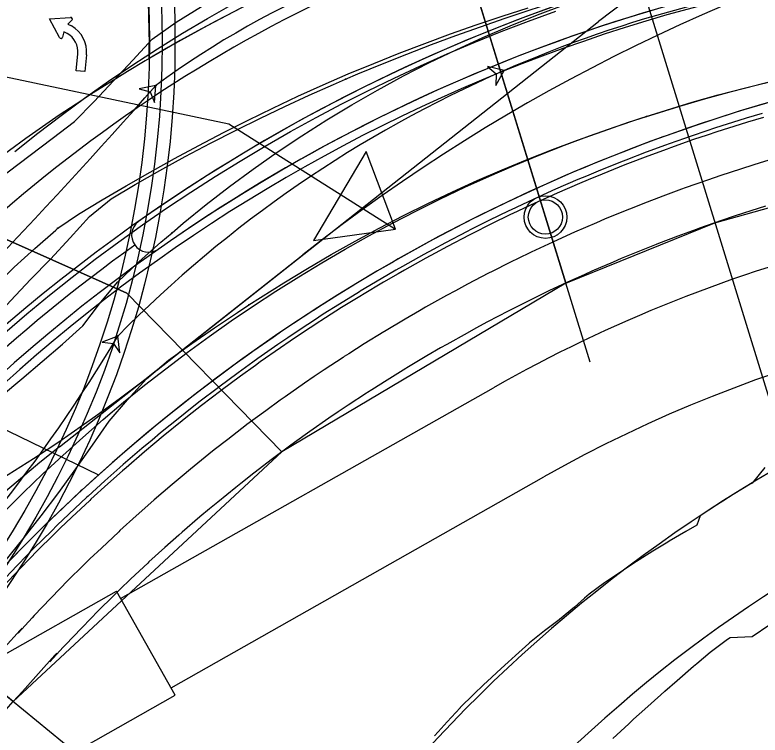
# Model space of a CAD drawing. Extents: x -70 to 701944, y -4 to 666871.
# Drawn here: x 668284.9 to 668372.1, y 656445.8 to 656530.1 of the extents above; entities that cross this region are included whole.
import ezdxf

# ---------------------------------------------------------------- set-up
doc = ezdxf.new("R2010")
doc.units = 0
for name, color, linetype in [('R_Detour', 7, 'Continuous'), ('R_Draft', 7, 'Continuous'), ('R_Erosion', 7, 'Continuous'), ('R_Horz Alg', 7, 'Continuous'), ('R_Horz Alg Annot', 7, 'Continuous'), ('R_No Plot', 7, 'Continuous'), ('R_Proposed Const Limits', 7, 'Continuous'), ('R_Proposed Road', 7, 'Continuous'), ('R_Striping', 7, 'Continuous'), ('R_Water', 7, 'Continuous'), ('R_Water Annot', 7, 'Continuous'), ('T_Vehicle Path Lt Major', 7, 'Continuous'), ('T_Vehicle Path Rt', 7, 'Continuous')]:
    doc.layers.add(name, color=color, linetype=linetype)

msp = doc.modelspace()

# ---------------------------------------------------------------- linework, layer by layer
at = {"layer": 'R_Detour'}
for p, q in [((668352.225, 656489.455), (668332.995, 656551.941)), ((668300.674, 656436.632), (668247.893, 656479.902))]:
    msp.add_line(p, q, dxfattribs=at)
msp.add_lwpolyline([(668273.71, 656524.996), (668309.946, 656517.353), (668329.446, 656504.996), (668326.033, 656514.101), (668319.859, 656503.695), (668329.446, 656504.996)], dxfattribs=at)
at = {"layer": 'R_Draft'}
for p, q in [((668301.493, 656488.484), (668353.205, 656529.312)), ((668290.158, 656479.535), (668318.626, 656502.011)), ((668257.221, 656494.469), (668294.724, 656476.241))]:
    msp.add_line(p, q, dxfattribs=at)
for centre, radius, start, end in [((668190.665, 656526.816), 110, 359.04923, 53.41156), ((668415.171, 656450.825), 100, 91.6288, 128.29142), ((668451.853, 656333.265), 215, 79.45006, 128.29142), ((668429.148, 656326.805), 201, 87.60787, 137.69213), ((668183.757, 656637.609), 190, 274.27676, 308.29231), ((668407.894, 656330.41), 190, 128.29142, 184.27052)]:
    msp.add_arc(centre, radius, start, end, dxfattribs=at)
at = {"layer": 'R_Erosion'}
msp.add_arc((668460.172, 656328.116), 172, 90.52937, 139.27052, dxfattribs=at)
at = {"layer": 'R_Horz Alg'}
msp.add_arc((668429.148, 656326.805), 201, 87.60787, 137.69213, dxfattribs=at)
msp.add_arc((668429.148, 656326.805), 201, 87.60787, 137.69213, dxfattribs=at)
at = {"layer": 'R_Horz Alg Annot'}
msp.add_lwpolyline([(668350.192, 656559.811), (668406.513, 656376.805)], dxfattribs=at)
at = {"layer": 'R_No Plot'}
for p, q in [((668297.297, 656461.78), (668340.913, 656486.456)), ((668303.206, 656451.336), (668346.822, 656476.011)), ((668119.035, 656362.079), (668296.805, 656462.651)), ((668303.698, 656450.466), (668296.805, 656462.651)), ((668125.928, 656349.894), (668303.698, 656450.466))]:
    msp.add_line(p, q, dxfattribs=at)
for points in [[(668332.27, 656554.296), (668349.381, 656498.695), (668366.827, 656505.76), (668389.826, 656512.176), (668406.522, 656514.948), (668423.448, 656516.219), (668430.538, 656566.153), (668416.872, 656567.495), (668395.628, 656567.772), (668381.206, 656566.507), (668362.647, 656563.174)], [(668236.694, 656524.882), (668332.27, 656554.296), (668349.381, 656498.695), (668316.162, 656478.932), (668298.016, 656497.533)], [(668190.665, 656526.812), (668236.694, 656524.882), (668236.694, 656524.882), (668298.016, 656497.533), (668316.162, 656478.932), (668284.727, 656449.705)]]:
    msp.add_lwpolyline(points, close=True, dxfattribs=at)
for centre, radius in [((668190.665, 656526.816), 113), ((668190.665, 656526.816), 111.5), ((668190.665, 656526.816), 110), ((668347.002, 656506.427), 2.5)]:
    msp.add_circle(centre, radius, dxfattribs=at)
for radius in [172, 160]:
    msp.add_arc((668425.606, 656336.752), radius, 88.30186, 119.49853, dxfattribs=at)
at = {"layer": 'R_Proposed Const Limits'}
for points in [[(668372.655, 656477.122), (668371.172, 656475.294), (668370.953, 656475.161), (668368.982, 656473.948), (668367.76, 656473.176), (668367.032, 656472.713), (668365.104, 656471.454), (668364.702, 656470.348), (668363.445, 656469.635), (668361.495, 656468.492), (668361.305, 656468.381), (668359.557, 656467.334), (668357.973, 656466.32), (668357.658, 656466.114), (668355.777, 656464.871), (668354.714, 656464.158), (668353.919, 656463.601), (668352.104, 656462.267), (668351.574, 656461.822), (668350.392, 656460.773), (668348.666, 656459.325), (668348.592, 656459.271), (668346.877, 656457.996), (668345.538, 656456.891), (668345.156, 656456.571), (668345.063, 656456.492), (668343.483, 656455.087), (668342.637, 656454.317), (668341.837, 656453.58), (668340.203, 656452.072), (668339.801, 656451.693), (668338.595, 656450.541), (668337.038, 656449.014), (668337.014, 656448.989), (668335.504, 656447.359), (668334.445, 656446.158), (668334.038, 656445.689)], [(668354.904, 656445.384), (668356.741, 656447.125), (668357.298, 656447.637), (668358.616, 656448.829), (668360.516, 656450.505), (668360.986, 656450.912), (668362.423, 656452.177), (668364.34, 656453.845), (668364.711, 656454.163), (668366.286, 656455.48), (668368.313, 656457.012), (668368.597, 656457.223), (668371.173, 656457.338), (668373.259, 656458.749)]]:
    msp.add_lwpolyline(points, dxfattribs=at)
at = {"layer": 'R_Proposed Road'}
for points in [[(668374.855, 656520.334), (668372.087, 656519.536), (668370.207, 656518.969), (668369.331, 656518.698), (668366.588, 656517.821), (668365.445, 656517.443), (668363.857, 656516.905), (668361.14, 656515.95), (668360.723, 656515.8), (668358.436, 656514.956), (668356.043, 656514.04), (668355.747, 656513.924), (668353.073, 656512.853), (668351.409, 656512.163), (668350.415, 656511.744), (668347.773, 656510.596), (668346.823, 656510.172), (668345.148, 656509.411), (668342.54, 656508.189), (668342.287, 656508.068), (668339.95, 656506.929), (668337.805, 656505.851), (668337.378, 656505.633), (668334.825, 656504.299), (668333.38, 656503.524), (668332.291, 656502.929), (668329.777, 656501.523), (668329.014, 656501.087), (668327.284, 656500.082), (668324.811, 656498.604), (668324.71, 656498.543), (668322.36, 656497.091), (668320.471, 656495.892), (668319.931, 656495.544), (668319.799, 656495.458), (668317.524, 656493.961), (668316.299, 656493.137), (668315.14, 656492.345), (668312.78, 656490.694), (668312.197, 656490.278), (668310.443, 656489.01), (668308.167, 656487.319), (668308.131, 656487.292), (668305.844, 656485.541), (668304.212, 656484.26), (668303.582, 656483.758), (668301.346, 656481.943), (668300.334, 656481.104), (668299.136, 656480.095), (668296.953, 656478.217), (668296.536, 656477.852), (668294.797, 656476.307), (668292.82, 656474.507), (668292.668, 656474.366), (668290.568, 656472.395), (668289.188, 656471.07), (668288.496, 656470.395), (668286.452, 656468.364), (668285.643, 656467.544), (668284.439, 656466.305)], [(668372.374, 656518.567), (668370.503, 656518.003), (668369.632, 656517.734), (668366.902, 656516.862), (668365.765, 656516.486), (668364.185, 656515.95), (668361.481, 656515), (668361.067, 656514.85), (668358.791, 656514.011), (668356.411, 656513.099), (668356.116, 656512.983), (668353.456, 656511.918), (668351.8, 656511.232), (668350.811, 656510.814), (668348.182, 656509.673), (668347.236, 656509.251), (668345.57, 656508.494), (668342.975, 656507.278), (668342.724, 656507.157), (668340.398, 656506.024), (668338.264, 656504.952), (668337.839, 656504.734), (668335.299, 656503.407), (668333.862, 656502.636), (668332.778, 656502.044), (668330.276, 656500.645), (668329.518, 656500.212), (668327.795, 656499.211), (668325.335, 656497.741), (668325.235, 656497.68), (668322.897, 656496.236), (668321.017, 656495.042), (668320.48, 656494.696), (668320.348, 656494.611), (668318.085, 656493.121), (668316.866, 656492.301), (668315.713, 656491.513), (668313.365, 656489.87), (668312.784, 656489.457), (668311.04, 656488.194), (668308.775, 656486.512), (668308.739, 656486.485), (668306.464, 656484.744), (668304.84, 656483.469), (668304.213, 656482.969), (668301.988, 656481.163), (668300.981, 656480.328), (668299.789, 656479.325), (668297.617, 656477.456), (668297.202, 656477.093), (668295.472, 656475.556), (668293.505, 656473.765), (668293.354, 656473.625), (668291.264, 656471.664), (668289.892, 656470.345), (668289.202, 656469.673), (668287.169, 656467.653), (668286.365, 656466.837), (668285.166, 656465.604), (668283.192, 656463.527)], [(668372.513, 656518.097), (668370.647, 656517.535), (668369.778, 656517.266), (668367.055, 656516.396), (668365.921, 656516.021), (668364.344, 656515.487), (668361.647, 656514.539), (668361.234, 656514.39), (668358.964, 656513.552), (668356.589, 656512.642), (668356.295, 656512.527), (668353.641, 656511.464), (668351.989, 656510.78), (668351.003, 656510.363), (668348.381, 656509.225), (668347.437, 656508.804), (668345.775, 656508.049), (668343.186, 656506.835), (668342.935, 656506.715), (668340.615, 656505.585), (668338.487, 656504.515), (668338.063, 656504.298), (668335.529, 656502.975), (668334.095, 656502.205), (668333.014, 656501.615), (668330.519, 656500.22), (668329.762, 656499.787), (668328.044, 656498.788), (668325.59, 656497.322), (668325.49, 656497.261), (668323.157, 656495.821), (668321.282, 656494.63), (668320.746, 656494.284), (668320.615, 656494.2), (668318.357, 656492.714), (668317.141, 656491.895), (668315.991, 656491.109), (668313.648, 656489.471), (668313.07, 656489.058), (668311.329, 656487.799), (668309.07, 656486.121), (668309.034, 656486.094), (668306.764, 656484.357), (668305.144, 656483.085), (668304.519, 656482.587), (668302.3, 656480.785), (668301.295, 656479.952), (668300.106, 656478.951), (668297.939, 656477.087), (668297.526, 656476.725), (668295.799, 656475.191), (668293.837, 656473.405), (668293.687, 656473.265), (668291.602, 656471.309), (668290.233, 656469.994), (668289.545, 656469.323), (668287.517, 656467.308), (668286.714, 656466.494), (668285.518, 656465.264), (668283.549, 656463.192)], [(668373.932, 656513.303), (668372.113, 656512.755), (668371.266, 656512.493), (668368.611, 656511.644), (668367.505, 656511.279), (668365.968, 656510.758), (668363.339, 656509.834), (668362.936, 656509.688), (668360.723, 656508.872), (668358.408, 656507.985), (668358.121, 656507.873), (668355.534, 656506.836), (668353.923, 656506.169), (668352.961, 656505.763), (668350.405, 656504.653), (668349.485, 656504.243), (668347.864, 656503.506), (668345.341, 656502.323), (668345.096, 656502.206), (668342.834, 656501.104), (668340.759, 656500.061), (668340.345, 656499.85), (668337.875, 656498.559), (668336.477, 656497.809), (668335.423, 656497.234), (668332.991, 656495.873), (668332.253, 656495.451), (668330.578, 656494.478), (668328.185, 656493.048), (668328.088, 656492.989), (668325.813, 656491.585), (668323.986, 656490.424), (668323.463, 656490.087), (668323.335, 656490.004), (668321.134, 656488.556), (668319.948, 656487.758), (668318.827, 656486.991), (668316.543, 656485.394), (668315.979, 656484.992), (668314.282, 656483.764), (668312.079, 656482.128), (668312.045, 656482.102), (668309.831, 656480.408), (668308.252, 656479.168), (668307.643, 656478.683), (668305.479, 656476.926), (668304.5, 656476.114), (668303.34, 656475.138), (668301.228, 656473.32), (668300.824, 656472.967), (668299.141, 656471.472), (668297.229, 656469.73), (668297.082, 656469.594), (668295.049, 656467.687), (668293.715, 656466.405), (668293.044, 656465.751), (668291.067, 656463.787), (668290.284, 656462.993), (668289.118, 656461.794), (668287.198, 656459.774), (668286.94, 656459.497), (668285.307, 656457.726)], [(668372.754, 656507.719), (668370.167, 656506.893), (668369.09, 656506.536), (668367.592, 656506.029), (668365.031, 656505.129), (668364.638, 656504.987), (668362.482, 656504.191), (668360.226, 656503.327), (668359.947, 656503.218), (668357.426, 656502.208), (668355.857, 656501.558), (668354.92, 656501.162), (668352.429, 656500.081), (668351.533, 656499.681), (668349.954, 656498.964), (668347.495, 656497.811), (668347.257, 656497.697), (668345.053, 656496.624), (668343.032, 656495.608), (668342.628, 656495.401), (668340.221, 656494.144), (668338.86, 656493.413), (668337.832, 656492.853), (668335.462, 656491.527), (668334.743, 656491.116), (668333.112, 656490.168), (668330.781, 656488.775), (668330.686, 656488.717), (668328.47, 656487.349), (668326.689, 656486.218), (668326.18, 656485.889), (668326.055, 656485.809), (668323.911, 656484.398), (668322.756, 656483.62), (668321.663, 656482.873), (668319.438, 656481.317), (668318.888, 656480.925), (668317.235, 656479.729), (668315.089, 656478.135), (668315.055, 656478.11), (668312.899, 656476.459), (668311.36, 656475.251), (668310.766, 656474.778), (668308.658, 656473.067), (668307.704, 656472.276), (668306.574, 656471.325), (668304.516, 656469.554), (668304.123, 656469.21), (668302.483, 656467.753), (668300.62, 656466.056), (668300.477, 656465.924), (668298.496, 656464.066), (668297.196, 656462.816), (668296.543, 656462.179), (668294.617, 656460.265), (668293.854, 656459.492), (668292.718, 656458.324), (668290.847, 656456.355), (668290.595, 656456.086), (668289.005, 656454.36)], [(668276.244, 656447.769), (668276.229, 656447.793), (668276.421, 656448.003), (668278.249, 656450.005), (668280.076, 656452.011), (668280.861, 656452.875), (668281.903, 656454.023), (668283.734, 656456.044), (668285.568, 656458.074), (668285.774, 656458.302)], [(668279.917, 656444.376), (668279.902, 656444.401), (668280.103, 656444.62), (668282.008, 656446.708), (668283.911, 656448.803), (668284.727, 656449.705), (668285.812, 656450.905), (668287.714, 656453.017), (668289.618, 656455.141), (668289.831, 656455.379)]]:
    msp.add_lwpolyline(points, dxfattribs=at)
for centre, radius, start, end in [((668190.665, 656526.816), 110, 359.04923, 17.74918), ((668402.241, 656352.715), 200, 96.75168, 140.54981), ((668402.241, 656352.715), 200, 96.75168, 120.52795), ((668460.172, 656328.116), 160, 90.52937, 139.27052)]:
    msp.add_arc(centre, radius, start, end, dxfattribs=at)
at = {"layer": 'R_Striping'}
for p, q in [((668288.965, 656529.642), (668291.459, 656529.799)), ((668290.154, 656527.444), (668288.965, 656529.642)), ((668291.605, 656529.469), (668291.142, 656529.021)), ((668291.142, 656529.021), (668291.548, 656528.796)), ((668290.645, 656528.125), (668290.511, 656527.495)), ((668291.051, 656527.9), (668290.645, 656528.125)), ((668292.1, 656523.558), (668292.293, 656525.535)), ((668293.313, 656525.435), (668293.12, 656523.458)), ((668293.12, 656523.458), (668292.1, 656523.558))]:
    msp.add_line(p, q, dxfattribs=at)
for centre, radius, start, end in [((668415.727, 656340.776), 202, 92.53312, 140.42224), ((668415.727, 656340.776), 202, 92.53312, 125.16421), ((668415.727, 656340.776), 198, 92.53312, 140.42224), ((668415.727, 656340.776), 198, 92.53312, 125.16421), ((668291.471, 656529.607), 0.192, 314.06064, 93.59534), ((668289.872, 656525.772), 3.458, 354.41062, 61.00149), ((668290.323, 656527.535), 0.192, 208.40779, 347.9425), ((668289.872, 656525.772), 2.433, 354.41062, 61.00149), ((668300.596, 656504.314), 2.001, 127.02857, 303.29985), ((668415.727, 656340.776), 200, 125.71883, 140.42224)]:
    msp.add_arc(centre, radius, start, end, dxfattribs=at)
at = {"layer": 'R_Water'}
msp.add_circle((668347.002, 656506.427), 2, dxfattribs=at)
at = {"layer": 'R_Water Annot'}
msp.add_arc((668429.148, 656326.805), 201, 87.60787, 137.69213, dxfattribs=at)
at = {"layer": 'T_Vehicle Path Lt Major'}
for points in [[(668284.927, 656514.097), (668287.608, 656516.237), (668290.33, 656518.324), (668293.092, 656520.357), (668295.895, 656522.336), (668298.735, 656524.258), (668301.613, 656526.125), (668304.527, 656527.935), (668307.477, 656529.687), (668310.46, 656531.38), (668313.476, 656533.015), (668316.523, 656534.59), (668319.601, 656536.104), (668322.708, 656537.558), (668325.843, 656538.951), (668329.005, 656540.281), (668332.192, 656541.549), (668335.404, 656542.755), (668338.639, 656543.896), (668341.895, 656544.974), (668345.172, 656545.988), (668348.469, 656546.937), (668351.783, 656547.821), (668352.448, 656547.99)], [(668323.632, 656522.565), (668325.062, 656523.173), (668327.927, 656524.36), (668330.795, 656525.507), (668333.666, 656526.614), (668336.538, 656527.682), (668339.411, 656528.711), (668342.296, 656529.707), (668345.217, 656530.676), (668348.154, 656531.61), (668351.102, 656532.51), (668354.065, 656533.376), (668357.116, 656534.226), (668360.229, 656535.052), (668363.355, 656535.839), (668366.493, 656536.587), (668369.641, 656537.296), (668369.956, 656537.364)], [(668267.054, 656498.72), (668268.821, 656500.054), (668271.349, 656501.978), (668273.888, 656503.91), (668276.438, 656505.851), (668278.996, 656507.797), (668281.563, 656509.75), (668284.136, 656511.709), (668286.716, 656513.671), (668289.3, 656515.638), (668291.893, 656517.611), (668294.216, 656519.951), (668296.473, 656522.38), (668298.73, 656524.808), (668300.987, 656527.237), (668303.816, 656529.229), (668306.767, 656531.085), (668309.775, 656532.846), (668312.839, 656534.51), (668314.39, 656535.306)], [(668303.321, 656504.596), (668304.64, 656505.707), (668307.316, 656507.882), (668310.042, 656509.994), (668312.816, 656512.043), (668315.637, 656514.027), (668318.503, 656515.946), (668321.412, 656517.798), (668324.364, 656519.581), (668327.356, 656521.296), (668330.387, 656522.942), (668333.456, 656524.517), (668336.559, 656526.02), (668339.697, 656527.452), (668342.868, 656528.81), (668346.075, 656530.102), (668349.314, 656531.322), (668351.598, 656532.131)], [(668289.961, 656505.126), (668292.376, 656506.747), (668295.15, 656508.426), (668297.946, 656510.076), (668300.762, 656511.692), (668303.597, 656513.272), (668306.452, 656514.814), (668309.324, 656516.316), (668312.215, 656517.775), (668315.122, 656519.192), (668318.046, 656520.565), (668320.985, 656521.894), (668323.939, 656523.178), (668326.908, 656524.416), (668329.89, 656525.608), (668332.885, 656526.754), (668335.891, 656527.855), (668338.909, 656528.913), (668341.936, 656529.93), (668344.971, 656530.906)], [(668358.828, 656518.201), (668359.729, 656518.488), (668362.735, 656519.412), (668365.75, 656520.291), (668368.773, 656521.124), (668371.803, 656521.912), (668374.839, 656522.656), (668377.882, 656523.357), (668380.94, 656524.016), (668384.019, 656524.635), (668387.111, 656525.214), (668390.212, 656525.751), (668393.321, 656526.248), (668396.487, 656526.711), (668399.665, 656527.134)], [(668275.881, 656487.583), (668277.519, 656489.291), (668279.85, 656491.736), (668282.169, 656494.188), (668284.478, 656496.645), (668286.776, 656499.109), (668289.106, 656501.514), (668291.382, 656503.997), (668293.652, 656506.478), (668296.198, 656508.545), (668299.023, 656510.222), (668301.91, 656511.874), (668304.857, 656513.499), (668307.826, 656515.076), (668310.816, 656516.607), (668313.661, 656518.012), (668316.5, 656519.365), (668319.347, 656520.677), (668322.202, 656521.946), (668323.632, 656522.565)], [(668312.318, 656496.147), (668313.673, 656497.023), (668316.402, 656498.742), (668319.154, 656500.416), (668321.93, 656502.041), (668324.729, 656503.617), (668327.549, 656505.14), (668330.391, 656506.61), (668333.253, 656508.026), (668336.134, 656509.388), (668339.032, 656510.699), (668341.945, 656511.957), (668344.873, 656513.166), (668347.814, 656514.324), (668350.768, 656515.434), (668353.743, 656516.499), (668356.731, 656517.517), (668358.828, 656518.201)], [(668270.504, 656482.819), (668272.059, 656485.163), (668273.908, 656488.153), (668275.68, 656491.152), (668277.803, 656493.433), (668280.171, 656495.897), (668282.517, 656498.264), (668284.865, 656500.548), (668287.284, 656502.733), (668289.716, 656504.911), (668289.961, 656505.126)], [(668265.01, 656469.884), (668267.085, 656471.642), (668269.393, 656473.607), (668271.708, 656475.579), (668274.03, 656477.555), (668276.363, 656479.53), (668278.698, 656481.515), (668281.037, 656483.505), (668283.381, 656485.498), (668285.729, 656487.494), (668288.114, 656489.522), (668290.513, 656491.562), (668292.868, 656493.677), (668294.816, 656496.279), (668296.924, 656498.819), (668299.442, 656501.174), (668302.015, 656503.471), (668303.321, 656504.596)], [(668274.919, 656456.14), (668277.016, 656458.387), (668279.304, 656460.922), (668281.547, 656463.497), (668283.745, 656466.11), (668285.897, 656468.762), (668288.002, 656471.45), (668290.061, 656474.175), (668292.071, 656476.936), (668294.032, 656479.731), (668295.976, 656482.52), (668298.12, 656485.03), (668300.346, 656487.499), (668302.924, 656489.678), (668305.64, 656491.618), (668308.291, 656493.458), (668310.97, 656495.261), (668312.318, 656496.147)]]:
    msp.add_lwpolyline(points, dxfattribs=at)
for points in [[(668342.175, 656523.575), (668340.233, 656524.056), (668341.258, 656523.175), (668341.207, 656521.824)], [(668301.42, 656521.827), (668299.457, 656521.441), (668300.759, 656521.076), (668301.284, 656519.831)], [(668296.986, 656492.502), (668295.126, 656491.766), (668296.472, 656491.644), (668297.216, 656490.516)]]:
    msp.add_lwpolyline(points, close=True, dxfattribs=at)
for centre in [(668342.175, 656523.575), (668342.175, 656523.575), (668323.632, 656522.565), (668323.632, 656522.565), (668301.42, 656521.827), (668301.42, 656521.827), (668358.828, 656518.201), (668358.828, 656518.201), (668289.961, 656505.126), (668289.961, 656505.126), (668303.321, 656504.596), (668303.321, 656504.596), (668312.318, 656496.147), (668312.318, 656496.147), (668296.986, 656492.502), (668296.986, 656492.502)]:
    msp.add_circle(centre, 0.0417, dxfattribs=at)
for centre, radius, start, end in [((668395.066, 656378.875), 169.931, 99.5498, 135.61376), ((668363.577, 656437.443), 104.805, 98.46678, 126.37533), ((668400.367, 656390.78), 144.986, 95.22715, 113.66381), ((668400.007, 656391.073), 144.573, 113.57945, 135.44594), ((667748.865, 657008.486), 736.31, 313.853897, 318.628202), ((668133.047, 656590.61), 191.052, 313.78632, 329.10206)]:
    msp.add_arc(centre, radius, start, end, dxfattribs=at)
at = {"layer": 'T_Vehicle Path Rt'}
for points in [[(668283.748, 656492.893), (668286.341, 656495.109), (668288.971, 656497.28), (668291.639, 656499.407), (668294.343, 656501.487), (668297.083, 656503.522), (668299.857, 656505.51), (668302.664, 656507.451), (668305.504, 656509.344), (668308.377, 656511.189), (668311.28, 656512.984), (668314.214, 656514.73), (668317.176, 656516.426), (668320.168, 656518.072), (668323.187, 656519.667), (668326.232, 656521.21), (668329.304, 656522.701), (668332.4, 656524.14), (668335.52, 656525.527), (668338.664, 656526.86), (668341.829, 656528.14), (668345.016, 656529.366), (668348.223, 656530.537)], [(668283.729, 656471.956), (668285.957, 656474.187), (668288.223, 656476.379), (668290.527, 656478.532), (668292.865, 656480.642), (668295.243, 656482.714), (668297.655, 656484.745), (668300.103, 656486.734), (668302.585, 656488.68), (668305.099, 656490.584), (668307.647, 656492.444), (668310.226, 656494.261), (668312.836, 656496.033), (668315.476, 656497.76), (668318.146, 656499.442), (668320.844, 656501.079), (668323.57, 656502.669), (668326.323, 656504.212), (668329.102, 656505.708), (668331.906, 656507.157), (668334.735, 656508.557), (668337.588, 656509.91), (668340.463, 656511.213), (668343.36, 656512.468), (668346.279, 656513.673), (668349.217, 656514.828), (668352.175, 656515.933), (668355.151, 656516.988), (668358.145, 656517.994), (668361.155, 656518.95), (668364.18, 656519.857), (668367.219, 656520.716), (668370.271, 656521.527), (668373.336, 656522.292)]]:
    msp.add_lwpolyline(points, dxfattribs=at)
msp.add_arc((668415.727, 656340.776), 197, 92.53312, 140.42224, dxfattribs=at)

doc.saveas('drawing.dxf')
